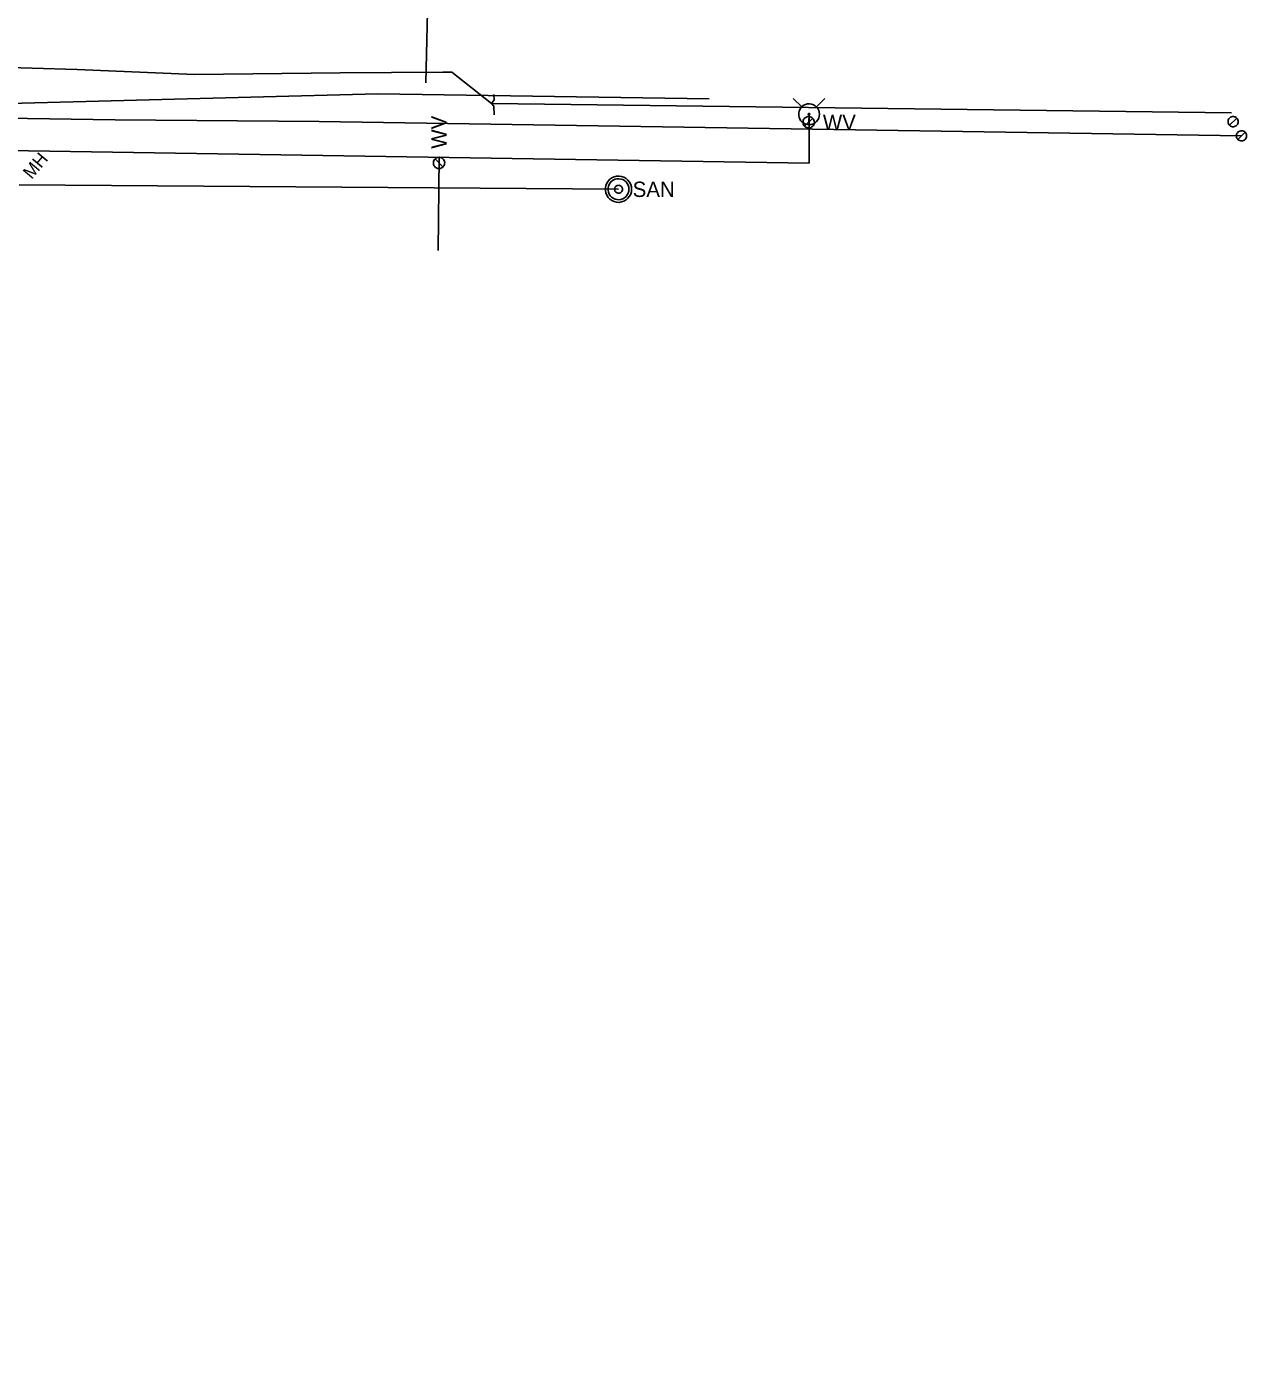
# Model space of a CAD drawing. Extents: x 600849 to 606371, y 330010 to 403088.
# Drawn here: x 605141.7 to 605448.4, y 332364 to 332696.6 of the extents above; entities that cross this region are included whole.
import ezdxf

# ---------------------------------------------------------------- set-up
doc = ezdxf.new("R2010")
doc.units = 0
for name, color, linetype in [('E_UTL_G', 7, 'Continuous'), ('E_UTL_G_UG', 7, 'Continuous'), ('E_UTL_SAN', 7, 'Continuous'), ('E_UTL_SAN_MH', 7, 'Continuous'), ('E_UTL_SAN_UG', 7, 'Continuous'), ('E_UTL_W', 7, 'Continuous'), ('E_UTL_W_UG', 7, 'Continuous'), ('E_UTL_WHydrant', 7, 'Continuous')]:
    doc.layers.add(name, color=color, linetype=linetype)

msp = doc.modelspace()

# ---------------------------------------------------------------- linework, layer by layer
at = {"layer": 'E_UTL_G'}
for points in [[(605446.36, 332672.71), (605446.34, 332672.95), (605446.27, 332673.18), (605446.16, 332673.4), (605446, 332673.59), (605445.82, 332673.75), (605445.61, 332673.88), (605445.38, 332673.95), (605445.14, 332673.99), (605444.89, 332673.98), (605444.66, 332673.92), (605444.43, 332673.82), (605444.24, 332673.68), (605444.07, 332673.5), (605443.94, 332673.3), (605443.84, 332673.07), (605443.8, 332672.83), (605443.8, 332672.59), (605443.84, 332672.35), (605443.94, 332672.12), (605444.07, 332671.91), (605444.24, 332671.74), (605444.43, 332671.6), (605444.66, 332671.49), (605444.89, 332671.44), (605445.14, 332671.43), (605445.38, 332671.46), (605445.61, 332671.54), (605445.82, 332671.66), (605446, 332671.82), (605446.16, 332672.01), (605446.27, 332672.23), (605446.34, 332672.46), (605446.36, 332672.71)], [(605444.17, 332671.8), (605445.98, 332673.61)], [(605448.45, 332669.14), (605448.42, 332669.38), (605448.35, 332669.62), (605448.24, 332669.83), (605448.09, 332670.03), (605447.91, 332670.19), (605447.7, 332670.31), (605447.47, 332670.39), (605447.22, 332670.42), (605446.98, 332670.41), (605446.74, 332670.35), (605446.52, 332670.25), (605446.32, 332670.11), (605446.15, 332669.93), (605446.02, 332669.73), (605445.93, 332669.5), (605445.89, 332669.26), (605445.89, 332669.02), (605445.93, 332668.78), (605446.02, 332668.55), (605446.15, 332668.35), (605446.32, 332668.17), (605446.52, 332668.03), (605446.74, 332667.93), (605446.98, 332667.87), (605447.22, 332667.86), (605447.47, 332667.89), (605447.7, 332667.97), (605447.91, 332668.09), (605448.09, 332668.25), (605448.24, 332668.45), (605448.35, 332668.66), (605448.42, 332668.9), (605448.45, 332669.14)], [(605446.26, 332668.23), (605448.07, 332670.05)]]:
    msp.add_lwpolyline(points, dxfattribs=at)
at = {"layer": 'E_UTL_G_UG'}
for p, q in [((605242.14, 332682.48), (605250.58, 333096.27)), ((605258.6, 332677.26), (605444.7, 332674.89))]:
    msp.add_line(p, q, dxfattribs=at)
for points in [[(605105.02, 332679.39), (605106.15, 332682.57), (605109.07, 332687.18), (605154.43, 332685.81), (605183.98, 332684.57), (605220.55, 332685.01), (605246.35, 332685.13)], [(605246.35, 332685.13), (605248.65, 332685.13), (605258.6, 332677.26)], [(605259.26, 332674.42), (605259.21, 332676.56), (605258.6, 332677.26), (605259.31, 332678.19), (605259.17, 332679.56)], [(605000.09, 332338.31), (605000.11, 332381.53), (605000.58, 332421.33), (605000.12, 332494.14), (605001.25, 332517.82), (605001.72, 332543.05), (605001.99, 332582.9), (605009.14, 332588.51), (605017.08, 332595.02), (605025.17, 332603.98), (605053.2, 332636.73), (605068.82, 332651.42), (605069.91, 332651.64), (605092.37, 332651), (605098.99, 332656), (605103.96, 332660.87), (605106.76, 332663.11), (605116.6, 332673.18), (605136.39, 332673.6), (605163.97, 332673.14), (605215.25, 332672.77), (605447.16, 332669.14)]]:
    msp.add_lwpolyline(points, dxfattribs=at)
at = {"layer": 'E_UTL_SAN'}
for points in [[(605293.84, 332655.71), (605293.78, 332656.34), (605293.61, 332656.94), (605293.32, 332657.5), (605292.93, 332657.99), (605292.46, 332658.4), (605291.91, 332658.72), (605291.32, 332658.92), (605290.7, 332659.01), (605290.07, 332658.98), (605289.46, 332658.83), (605288.89, 332658.57), (605288.38, 332658.21), (605287.95, 332657.75), (605287.61, 332657.23), (605287.38, 332656.64), (605287.26, 332656.03), (605287.26, 332655.4), (605287.38, 332654.79), (605287.61, 332654.2), (605287.95, 332653.67), (605288.38, 332653.22), (605288.89, 332652.86), (605289.46, 332652.6), (605290.07, 332652.45), (605290.7, 332652.42), (605291.32, 332652.51), (605291.91, 332652.71), (605292.46, 332653.03), (605292.93, 332653.44), (605293.32, 332653.93), (605293.61, 332654.49), (605293.78, 332655.09), (605293.84, 332655.71)], [(605293.18, 332655.71), (605293.13, 332656.21), (605292.99, 332656.7), (605292.76, 332657.14), (605292.45, 332657.54), (605292.07, 332657.87), (605291.64, 332658.12), (605291.16, 332658.28), (605290.67, 332658.35), (605290.17, 332658.33), (605289.68, 332658.21), (605289.22, 332658), (605288.81, 332657.71), (605288.47, 332657.35), (605288.2, 332656.92), (605288.01, 332656.46), (605287.91, 332655.97), (605287.91, 332655.46), (605288.01, 332654.97), (605288.2, 332654.51), (605288.47, 332654.08), (605288.81, 332653.72), (605289.22, 332653.43), (605289.68, 332653.22), (605290.17, 332653.1), (605290.67, 332653.08), (605291.16, 332653.15), (605291.64, 332653.31), (605292.07, 332653.56), (605292.45, 332653.89), (605292.76, 332654.29), (605292.99, 332654.73), (605293.13, 332655.22), (605293.18, 332655.71)], [(605291.53, 332655.71), (605291.51, 332655.9), (605291.46, 332656.08), (605291.37, 332656.25), (605291.26, 332656.4), (605291.12, 332656.52), (605290.95, 332656.62), (605290.78, 332656.68), (605290.59, 332656.7), (605290.4, 332656.69), (605290.22, 332656.65), (605290.05, 332656.57), (605289.89, 332656.46), (605289.76, 332656.33), (605289.66, 332656.17), (605289.59, 332655.99), (605289.56, 332655.81), (605289.56, 332655.62), (605289.59, 332655.44), (605289.66, 332655.26), (605289.76, 332655.1), (605289.89, 332654.97), (605290.05, 332654.86), (605290.22, 332654.78), (605290.4, 332654.73), (605290.59, 332654.73), (605290.78, 332654.75), (605290.95, 332654.81), (605291.12, 332654.91), (605291.26, 332655.03), (605291.37, 332655.18), (605291.46, 332655.35), (605291.51, 332655.53), (605291.53, 332655.71)]]:
    msp.add_lwpolyline(points, dxfattribs=at)
at = {"layer": 'E_UTL_SAN_UG'}
msp.add_line((605139.84, 332656.79), (605290.54, 332655.71), dxfattribs=at)
at = {"layer": 'E_UTL_W'}
msp.add_line((605338.36, 332672.55), (605338.46, 332674.58), dxfattribs=at)
for points in [[(605339.79, 332672.55), (605339.76, 332672.82), (605339.69, 332673.08), (605339.56, 332673.32), (605339.39, 332673.54), (605339.19, 332673.72), (605338.95, 332673.85), (605338.7, 332673.94), (605338.43, 332673.98), (605338.16, 332673.97), (605337.9, 332673.9), (605337.65, 332673.79), (605337.43, 332673.63), (605337.24, 332673.44), (605337.09, 332673.21), (605336.99, 332672.96), (605336.94, 332672.69), (605336.94, 332672.42), (605336.99, 332672.15), (605337.09, 332671.9), (605337.24, 332671.67), (605337.43, 332671.48), (605337.65, 332671.32), (605337.9, 332671.21), (605338.16, 332671.14), (605338.43, 332671.13), (605338.7, 332671.17), (605338.95, 332671.26), (605339.19, 332671.39), (605339.39, 332671.57), (605339.56, 332671.78), (605339.69, 332672.02), (605339.76, 332672.28), (605339.79, 332672.55)], [(605337.35, 332671.55), (605339.37, 332673.56)], [(605245.42, 332663.76), (605245.15, 332663.73), (605244.89, 332663.66), (605244.64, 332663.53), (605244.43, 332663.36), (605244.25, 332663.16), (605244.12, 332662.93), (605244.03, 332662.67), (605243.99, 332662.4), (605244, 332662.13), (605244.07, 332661.87), (605244.18, 332661.62), (605244.34, 332661.4), (605244.53, 332661.21), (605244.76, 332661.07), (605245.01, 332660.96), (605245.28, 332660.91), (605245.55, 332660.91), (605245.82, 332660.96), (605246.07, 332661.07), (605246.3, 332661.21), (605246.49, 332661.4), (605246.65, 332661.62), (605246.76, 332661.87), (605246.83, 332662.13), (605246.84, 332662.4), (605246.8, 332662.67), (605246.71, 332662.93), (605246.58, 332663.16), (605246.4, 332663.36), (605246.19, 332663.53), (605245.95, 332663.66), (605245.69, 332663.73), (605245.42, 332663.76)], [(605246.42, 332661.32), (605244.41, 332663.34)]]:
    msp.add_lwpolyline(points, dxfattribs=at)
at = {"layer": 'E_UTL_W_UG'}
for p, q in [((605019.87, 332674.26), (605230.04, 332679.7)), ((605230.04, 332679.7), (605313.31, 332678.42))]:
    msp.add_line(p, q, dxfattribs=at)
for points in [[(605338.46, 332674.58), (605338.46, 332662.27)], [(605099.78, 332666.04), (605269.09, 332663.36), (605338.46, 332662.27)], [(605245.22, 332640.29), (605245.43, 332663.74)]]:
    msp.add_lwpolyline(points, dxfattribs=at)
at = {"layer": 'E_UTL_WHydrant'}
for points in [[(605336.62, 332676.41), (605334.48, 332678.55)], [(605340.29, 332676.41), (605342.44, 332678.55)], [(605341.08, 332674.58), (605341.03, 332675.07), (605340.89, 332675.55), (605340.66, 332675.99), (605340.36, 332676.39), (605339.98, 332676.71), (605339.55, 332676.96), (605339.08, 332677.12), (605338.58, 332677.2), (605338.08, 332677.17), (605337.6, 332677.05), (605337.15, 332676.85), (605336.74, 332676.56), (605336.4, 332676.2), (605336.13, 332675.78), (605335.94, 332675.31), (605335.85, 332674.83), (605335.85, 332674.33), (605335.94, 332673.84), (605336.13, 332673.37), (605336.4, 332672.95), (605336.74, 332672.59), (605337.15, 332672.3), (605337.6, 332672.1), (605338.08, 332671.98), (605338.58, 332671.96), (605339.08, 332672.03), (605339.55, 332672.19), (605339.98, 332672.44), (605340.36, 332672.77), (605340.66, 332673.16), (605340.89, 332673.6), (605341.03, 332674.08), (605341.08, 332674.58)], [(605338.66, 332674.58), (605338.66, 332674.61), (605338.64, 332674.65), (605338.63, 332674.68), (605338.6, 332674.71), (605338.57, 332674.74), (605338.54, 332674.76), (605338.51, 332674.77), (605338.47, 332674.78), (605338.43, 332674.77), (605338.39, 332674.77), (605338.36, 332674.75), (605338.33, 332674.73), (605338.3, 332674.7), (605338.28, 332674.67), (605338.27, 332674.63), (605338.26, 332674.59), (605338.26, 332674.56), (605338.27, 332674.52), (605338.28, 332674.48), (605338.3, 332674.45), (605338.33, 332674.42), (605338.36, 332674.4), (605338.39, 332674.39), (605338.43, 332674.38), (605338.47, 332674.38), (605338.51, 332674.38), (605338.54, 332674.39), (605338.57, 332674.41), (605338.6, 332674.44), (605338.63, 332674.47), (605338.64, 332674.5), (605338.66, 332674.54), (605338.66, 332674.58)]]:
    msp.add_lwpolyline(points, dxfattribs=at)

# ---------------------------------------------------------------- texts
at = {"layer": 'E_UTL_SAN'}
msp.add_text('SAN', height=3.849, dxfattribs=at).set_placement((605294.11, 332653.77))
at = {"layer": 'E_UTL_SAN_MH'}
msp.add_text('MH', height=3.24, rotation=50.0714, dxfattribs=at).set_placement((605143.01, 332658.05))
at = {"layer": 'E_UTL_W'}
msp.add_text('WV', height=3.85, dxfattribs=at).set_placement((605341.93, 332670.63))
msp.add_text('WV', height=3.85, rotation=90, dxfattribs=at).set_placement((605247.34, 332665.9))

doc.saveas('drawing.dxf')
